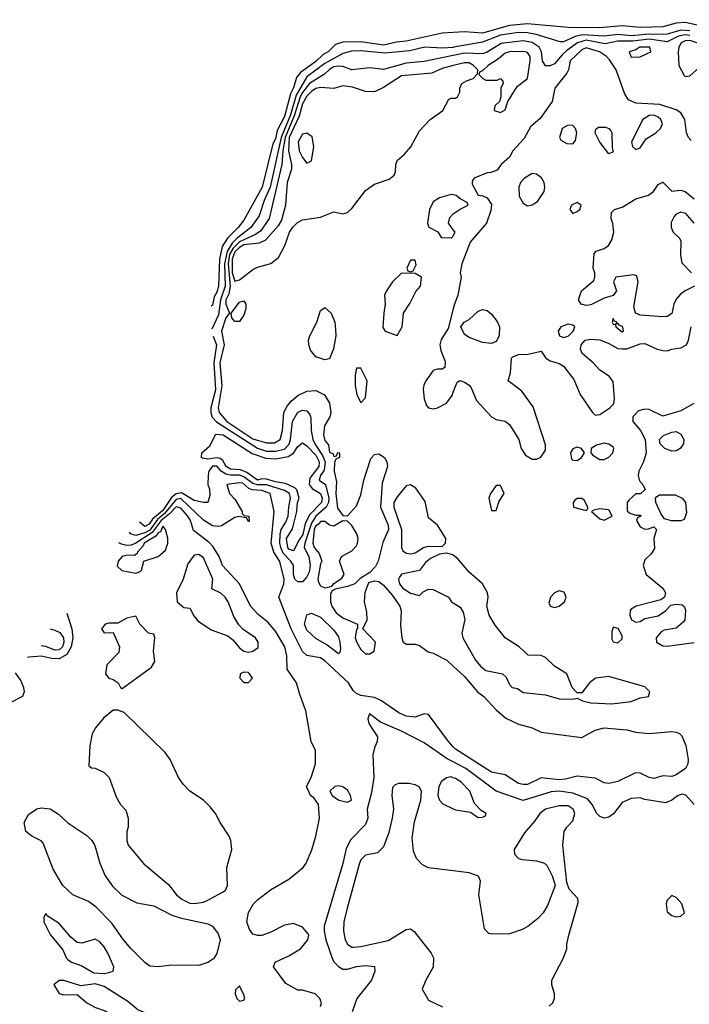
# Model space of a CAD drawing. Header units: inches. Extents: x 2380053 to 2584298, y 380219 to 546618.
# Tile 756 of 788: x 2558074 to 2561048, y 482263 to 486633. Entities that reach past the tile are written whole.
import ezdxf

# ---------------------------------------------------------------- set-up
doc = ezdxf.new("R2010")
doc.units = ezdxf.units.IN
doc.header["$MEASUREMENT"] = 0
doc.layers.add('C5458', color=7, linetype='Continuous')
doc.layers.add('C5468', color=7, linetype='Continuous')

msp = doc.modelspace()

# ---------------------------------------------------------------- linework, layer by layer
at = {"layer": 'C5458', "color": 2}
for points, elevation in [([(2560000, 486575.8), (2559950, 486572.8), (2559790, 486536.8), (2559747.1, 486532.9), (2559690, 486519.8), (2559590, 486534.5), (2559510, 486533.5), (2559477.5, 486522.5), (2559443.8, 486490), (2559422.2, 486477.8), (2559390, 486447.6), (2559321.1, 486398.9), (2559304.2, 486375.8), (2559290.3, 486330.2), (2559276.6, 486303.4), (2559250, 486202.9), (2559218.4, 486141.6), (2559210, 486104.5), (2559198.9, 486081.1), (2559151.3, 485890), (2559070, 485742.7), (2559044.9, 485710), (2558997.1, 485662.9), (2558973.7, 485626.3), (2558962, 485570), (2558957, 485450), (2558950, 485424), (2558937.7, 485402.3), (2558930, 485365.2), (2558924.7, 485361)], 2), ([(2560000, 486509.8), (2559950, 486506), (2559874, 486510), (2559805.9, 486494.1), (2559696.1, 486484), (2559590, 486493.8), (2559547.4, 486492.6), (2559510, 486482.4), (2559430, 486438.9), (2559350, 486379.3), (2559302.6, 486297.4), (2559276.6, 486210), (2559235.4, 486110), (2559186.6, 485890), (2559160.2, 485830), (2559137.5, 485762.5), (2559100.9, 485710), (2559038, 485662), (2559018.3, 485641.7), (2558995.3, 485604.7), (2558984, 485550), (2558987.4, 485450), (2558966.1, 485390), (2558956.6, 485323.4), (2558928.3, 485260)], 6), ([(2560000, 486473.4), (2559870, 486447.4), (2559790, 486439.2), (2559690, 486411.8), (2559630, 486419.5), (2559550, 486409.5), (2559510, 486425.1), (2559490, 486426.4), (2559470, 486422.8), (2559450, 486411.9), (2559428.6, 486391.4), (2559361.8, 486350), (2559330, 486309.8), (2559320.1, 486290), (2559293.9, 486206.1), (2559253.1, 486110), (2559242.7, 486050), (2559238.8, 485990), (2559182.8, 485750), (2559144.8, 485695.2), (2559121.1, 485678.9), (2559050, 485647.5), (2559021.7, 485618.3), (2559006.4, 485590), (2558999.7, 485550), (2559009, 485450), (2559003.1, 485416.9), (2558990.3, 485390), (2558989.5, 485370), (2559006, 485330), (2558990, 485309.3), (2558970.4, 485250), (2558982.4, 485190), (2558963.5, 485110), (2558972.2, 485007.8), (2558956.1, 484910), (2558960.3, 484890), (2558994, 484850), (2559110, 484773.4), (2559170, 484755.6), (2559205.4, 484754.6), (2559231.2, 484770), (2559241, 484810), (2559248, 484890), (2559262.2, 484917.8), (2559280.4, 484939.6), (2559310, 484964.9), (2559350, 484984), (2559390, 484986.8), (2559427.7, 484967.7), (2559450.6, 484930.6), (2559456, 484890), (2559451, 484870), (2559427.7, 484830), (2559423.8, 484790), (2559430, 484766), (2559446, 484746), (2559450, 484714), (2559466, 484706), (2559470, 484694), (2559482, 484698), (2559487.3, 484712.7), (2559494, 484710), (2559494, 484690), (2559478, 484682), (2559472.7, 484667.3), (2559471, 484629), (2559481.6, 484581.6), (2559478.8, 484530), (2559485.3, 484465.3), (2559510, 484432), (2559530, 484431.3), (2559570, 484476), (2559590, 484524.7), (2559602, 484590), (2559634, 484686), (2559650, 484702.8), (2559670, 484706.8), (2559694, 484690), (2559704.9, 484670), (2559707.7, 484650), (2559683.4, 484576.6), (2559676.5, 484470), (2559710.3, 484390), (2559711.9, 484370), (2559687.2, 484312.8), (2559666, 484230), (2559654, 484206), (2559630, 484179), (2559586.4, 484153.6), (2559562, 484130), (2559530, 484117.2), (2559474.8, 484105.2), (2559462, 484098), (2559454.4, 484085.6), (2559454.4, 484050), (2559461.3, 484030), (2559480.5, 484000.5), (2559510, 483978), (2559574, 483950), (2559574, 483930), (2559570, 483926), (2559564.9, 483890), (2559570, 483872), (2559590, 483838), (2559610, 483818), (2559630, 483818), (2559648, 483830), (2559654, 483870), (2559598, 483930), (2559618, 483970), (2559616.4, 484003.6), (2559605.2, 484050), (2559609, 484091), (2559624.7, 484135.3), (2559650, 484142), (2559670, 484139.1), (2559690, 484124), (2559730, 484077.1), (2559763.1, 484030), (2559768.6, 484010), (2559765.5, 483945.5), (2559771, 483890), (2559778, 483870), (2559790, 483861), (2559830, 483861), (2559850, 483856), (2559887.7, 483827.7), (2559910, 483822), (2559970.8, 483790), (2560000, 483763.5)], 10), ([(2560000, 486429), (2559950, 486416.3), (2559904.9, 486395.1), (2559770, 486383.5), (2559690, 486332), (2559650, 486312), (2559610, 486314.5), (2559552.5, 486332.5), (2559510, 486339.5), (2559470, 486328), (2559410, 486332.3), (2559390, 486326.9), (2559370, 486313.5), (2559350, 486293.5), (2559330, 486259.6), (2559315.4, 486204.6), (2559270.9, 486110), (2559268.7, 486050), (2559281.3, 485990), (2559280.8, 485970), (2559262.8, 485910), (2559254.9, 485810), (2559237, 485743), (2559222.6, 485717.4), (2559165.3, 485654.7), (2559138.4, 485641.6), (2559070, 485633.7), (2559050, 485622.4), (2559030, 485602), (2559018.5, 485570), (2559018.5, 485510), (2559030, 485472), (2559050, 485478), (2559110, 485523.7), (2559130, 485534.9), (2559190, 485551.3), (2559223.2, 485576.8), (2559252, 485630), (2559272.7, 485690), (2559287.3, 485712.7), (2559307.6, 485732.4), (2559330, 485744.9), (2559410, 485757.1), (2559470, 485780.7), (2559510, 485771), (2559530, 485777.3), (2559550, 485794.8), (2559610, 485874.9), (2559650, 485903.1), (2559714.5, 485925.5), (2559737.2, 485942.8), (2559743.1, 485956.9), (2559744.5, 485990), (2559752.7, 486010), (2559783.6, 486036.4), (2559811.4, 486068.6), (2559850, 486138.8), (2559897.2, 486190), (2559953.2, 486230), (2559980.2, 486279.8), (2559990, 486284.7), (2560000, 486284.7)], 14), ([(2560000, 485855.5), (2559990, 485857.2), (2559938.5, 485841.5), (2559910, 485824), (2559894, 485790), (2559884.7, 485730), (2559891.6, 485711.6), (2559931.2, 485691.1), (2559946.4, 485666.4), (2559990, 485664.7), (2559998, 485670), (2560000, 485674)], 14), ([(2560000, 485700.7), (2559978, 485730), (2559984.7, 485755.3), (2559998, 485770), (2560000, 485771.4)], 14), ([(2560000, 485349.2), (2559977.1, 485262.9), (2559946.7, 485213.3), (2559940.5, 485190), (2559944.7, 485164.7), (2559963.6, 485116.4), (2559962, 485090), (2559950, 485082), (2559930, 485082), (2559910, 485075.3), (2559877.3, 485030), (2559868.6, 485011.5), (2559866.6, 484993.4), (2559870.6, 484950), (2559881.1, 484921.1), (2559890, 484911), (2559910, 484906), (2559930, 484911), (2559970, 484931.3), (2559994.8, 484965.2), (2560000, 484979.2)], 14), ([(2558933, 485227.6), (2558948.6, 485190), (2558936.8, 485110), (2558943.7, 484990), (2558923.8, 484910), (2558922.7, 484890), (2558929.3, 484869.3), (2558947.7, 484847.7), (2559130, 484731), (2559170, 484718.3), (2559210, 484717.6), (2559250, 484727.5), (2559271.2, 484748.9), (2559277.4, 484770), (2559285.8, 484850), (2559309, 484891), (2559330, 484899.5), (2559338.6, 484898.5), (2559350, 484896.4), (2559361.8, 484881.8), (2559366.8, 484866.8), (2559369.1, 484810), (2559376.5, 484770), (2559384.7, 484750), (2559419.3, 484699.3), (2559430.8, 484670), (2559426.8, 484633.2), (2559410.3, 484610), (2559404.2, 484590), (2559432.4, 484570), (2559447.5, 484510), (2559445.5, 484490), (2559435.6, 484470), (2559390, 484429.8), (2559370, 484399.2), (2559341.2, 484310), (2559337.7, 484290), (2559358, 484250), (2559364.9, 484210), (2559359.4, 484180.6), (2559350, 484160.5), (2559330, 484138.9), (2559310, 484138), (2559296.9, 484150), (2559289.8, 484170), (2559289.8, 484210), (2559278.9, 484230), (2559245, 484265), (2559233.8, 484290), (2559229.1, 484310), (2559230.5, 484349.5), (2559236.2, 484370), (2559256.9, 484403.1), (2559267.1, 484430), (2559268.9, 484471.1), (2559276.8, 484510), (2559272.8, 484530), (2559250, 484543.5), (2559170, 484567.9), (2559130, 484568.2), (2559110, 484574.3), (2559070, 484604.1), (2559050, 484611.1), (2559010, 484611.1), (2558990, 484615.8), (2558969.1, 484629.1), (2558950, 484650.8), (2558930, 484651.7), (2558914.6, 484630), (2558912.1, 484612.1), (2558910.4, 484570), (2558917, 484550), (2558918.4, 484521.6), (2558910.4, 484489.6), (2558890, 484489.6), (2558850, 484499.2), (2558793.3, 484533.3), (2558770, 484529.2), (2558748.3, 484511.7), (2558710, 484454.7), (2558663.7, 484416.3), (2558650, 484393.5), (2558630, 484384.4), (2558605.9, 484402.8)], 6), ([(2560000, 483406.5), (2559978.4, 483430), (2559890, 483549), (2559870, 483551.8), (2559830, 483538.4), (2559790, 483542.4), (2559757.6, 483557.6), (2559680.9, 483610), (2559650, 483625.1), (2559590, 483634.5), (2559570, 483642.7), (2559555.6, 483655.6), (2559534, 483690), (2559430, 483787.6), (2559410, 483800.5), (2559350, 483811.8), (2559330, 483829.5), (2559279.6, 483930), (2559225.2, 484070), (2559247.3, 484130), (2559249.6, 484150), (2559230, 484229), (2559202.9, 484270), (2559191.1, 484310), (2559204.5, 484450), (2559186.6, 484530), (2559150, 484543.5), (2559106.2, 484546.2), (2559091.9, 484551.9), (2559064.7, 484575.3), (2559050, 484577.4), (2558994, 484570), (2559006.8, 484530), (2559030, 484504.7), (2559062, 484450), (2559062, 484442), (2559072, 484432), (2559091.3, 484430), (2559094, 484406), (2559090, 484406), (2559082, 484422), (2559048, 484428), (2559030, 484424), (2558970, 484386), (2558956.7, 484383.3), (2558930, 484387.3), (2558890, 484411.6), (2558790, 484507.4), (2558770, 484503), (2558718.1, 484441.9), (2558685.8, 484414.2), (2558652.4, 484367.6), (2558630, 484355), (2558590, 484344.2), (2558569.8, 484349.8), (2558559.9, 484357.5)], 10), ([(2559410, 482254), (2559414, 482270), (2559408, 482290), (2559386, 482310), (2559330, 482326), (2559310, 482326), (2559256.4, 482356.4), (2559202, 482430), (2559209.1, 482450.9), (2559270, 482478.8), (2559321.2, 482510), (2559354, 482550), (2559359, 482570), (2559356, 482576), (2559330, 482605.2), (2559290, 482622.7), (2559250, 482614.5), (2559190, 482583.7), (2559150, 482569), (2559130, 482569), (2559110, 482575.3), (2559095.5, 482595.5), (2559082.7, 482630), (2559090, 482671.3), (2559112.7, 482710), (2559130, 482727.3), (2559187.9, 482772.1), (2559270, 482819.1), (2559332.7, 482870), (2559346.6, 482890), (2559371.7, 482948.3), (2559389.1, 483009.1), (2559405.2, 483090), (2559402, 483150), (2559380.4, 483180.4), (2559366, 483190), (2559348, 483230), (2559368.7, 483270), (2559388.7, 483330), (2559388.7, 483390), (2559368.7, 483430), (2559345.6, 483565.6), (2559318, 483638), (2559304, 483690), (2559262.7, 483750), (2559260.7, 483810), (2559251.4, 483850), (2559210, 483919.3), (2559178.3, 483958.3), (2559133.6, 483993.6), (2559099.3, 484030), (2559050, 484129.2), (2558974.5, 484210), (2558959.6, 484250), (2558933.3, 484293.3), (2558914, 484314), (2558846, 484366), (2558832.4, 484410), (2558821.2, 484430), (2558790, 484464.7), (2558770, 484471.7), (2558740.3, 484439.7), (2558702.4, 484410), (2558663.2, 484356.8), (2558590, 484309.8), (2558570, 484301.6), (2558550, 484299.8), (2558525.9, 484305.9), (2558515.1, 484311.7)], 14), ([(2560000, 484256.5), (2559998, 484258), (2559970, 484266), (2559938.4, 484261.6), (2559898.8, 484241.2), (2559876.7, 484223.3), (2559850, 484189), (2559770, 484171.8), (2559761.1, 484158.9), (2559757.1, 484150), (2559760.4, 484130), (2559776.3, 484110), (2559810, 484087.7), (2559850, 484078), (2559866.3, 484093.7), (2559890, 484106), (2559910, 484104), (2559978, 484070), (2559991.3, 484050), (2560000, 484044.6)], 14), ([(2558284.3, 483999.3), (2558306, 483930), (2558310.6, 483890), (2558303.6, 483850), (2558284.3, 483815.7), (2558250, 483796.4), (2558217.5, 483797.5), (2558170, 483807.8), (2558116, 483804), (2558109.3, 483801.7)], 14), ([(2558209.3, 483929.5), (2558230, 483923.8), (2558252.7, 483912.7), (2558269.3, 483890), (2558270.9, 483870), (2558264.2, 483850), (2558250, 483836.5), (2558230, 483835.3), (2558190, 483851.7), (2558170, 483853.6), (2558169.4, 483853.6)], 10), ([(2558055, 483734.2), (2558079.5, 483699.5), (2558091.7, 483670), (2558094, 483650), (2558086.4, 483630), (2558030, 483600.3), (2558010, 483584.5), (2557950, 483501.5), (2557924.7, 483455.3), (2557862, 483378), (2557839.1, 483360.9), (2557810, 483351.5), (2557785.4, 483353.8)], 14), ([(2560000, 483338.8), (2559972.9, 483352.9), (2559870, 483423.7), (2559770, 483475.6), (2559676.2, 483516.2), (2559628.1, 483551.9), (2559620.7, 483530), (2559625.5, 483510), (2559664, 483450), (2559662, 483430), (2559650, 483402), (2559643.1, 483370), (2559646.4, 483270), (2559636.7, 483203.3), (2559618, 483130), (2559621, 483090), (2559610, 483062), (2559544.7, 482995.3), (2559524.7, 482955.3), (2559510, 482888.7), (2559426.8, 482610), (2559426, 482590), (2559434, 482550), (2559464.1, 482464.1), (2559470.4, 482450.4), (2559490, 482430.8), (2559510, 482418.8), (2559530, 482418.8), (2559570, 482430.7), (2559610, 482436), (2559650, 482432), (2559651.3, 482410), (2559636, 482370), (2559570.9, 482289.1), (2559551.3, 482230)], 14), ([(2560000, 483269.1), (2559990, 483272.3), (2559970, 483269), (2559947.1, 483252.9), (2559936, 483230), (2559931, 483190), (2559938, 483170), (2559953.7, 483153.7), (2560000, 483131.6)], 18), ([(2560000, 482855.3), (2559890, 482869), (2559862.5, 482882.5), (2559837.2, 482910), (2559822.5, 482942.5), (2559817.5, 483002.5), (2559827.2, 483072.8), (2559855.3, 483170), (2559858, 483210), (2559848.4, 483228.4), (2559830, 483238), (2559803.1, 483243.1), (2559756.9, 483243.1), (2559742, 483238), (2559730, 483226), (2559727.7, 483190), (2559734, 483130), (2559728.2, 483090), (2559713.8, 483026.2), (2559690, 482962), (2559664, 482936), (2559610, 482925.2), (2559590, 482904), (2559583.8, 482890), (2559528.4, 482690), (2559514.4, 482630), (2559512.2, 482590), (2559520.4, 482550), (2559530, 482530.8), (2559550, 482517.1), (2559557.1, 482517.1), (2559590, 482520.3), (2559710, 482546.4), (2559790, 482596), (2559810, 482598), (2559826.4, 482586.4), (2559902, 482490), (2559912, 482470), (2559911.2, 482428.9), (2559878, 482370), (2559862, 482330), (2559890, 482282), (2559952.7, 482252.7)], 18)]:
    msp.add_lwpolyline(points, dxfattribs=dict(at, elevation=elevation))
for points, elevation in [([(2559350, 486128.7), (2559330, 486124), (2559310.7, 486090), (2559315.5, 486050), (2559330, 486021), (2559350, 485996), (2559370, 486006), (2559380.9, 486070), (2559373.2, 486113.2)], 18), ([(2559830, 485566), (2559810, 485566), (2559794, 485530), (2559798, 485518), (2559810, 485514), (2559822, 485518), (2559834.6, 485545.4)], 14), ([(2559770, 485508), (2559730, 485469.2), (2559702.8, 485430), (2559694.8, 485410), (2559698, 485370), (2559690.8, 485330), (2559687.5, 485267.5), (2559698, 485250), (2559750, 485231.3), (2559772.7, 485270), (2559779, 485330), (2559806.6, 485373.4), (2559832.9, 485427.1), (2559854, 485450), (2559858, 485490), (2559830, 485506)], 14), ([(2559030, 485294), (2559017.2, 485310), (2559014, 485330), (2559050, 485378.8), (2559070, 485384.7), (2559078.8, 485370), (2559078, 485350), (2559070, 485322), (2559050, 485294)], 10), ([(2559430, 485124), (2559390, 485137.2), (2559365.8, 485165.8), (2559358.4, 485190), (2559357.6, 485210), (2559363.6, 485230), (2559394.5, 485290), (2559410, 485342), (2559430, 485356), (2559457.3, 485330), (2559473.4, 485290), (2559477.5, 485257.5), (2559478, 485230), (2559467.9, 485172.1), (2559450, 485128)], 10), ([(2559590, 485086), (2559570, 485086), (2559564, 485056), (2559564, 485010), (2559571, 484970), (2559590, 484932), (2559610, 484954), (2559617.2, 485030)], 14), ([(2559210, 484684.4), (2559266.3, 484693.7), (2559290.8, 484709.2), (2559310, 484739.3), (2559330, 484755.5), (2559350, 484742), (2559390, 484700.9), (2559403.8, 484670), (2559402.9, 484650), (2559362.3, 484597.7), (2559360.2, 484570), (2559372.9, 484552.8), (2559410.1, 484530.1), (2559417.5, 484510), (2559414.7, 484490), (2559362.9, 484437), (2559342.4, 484397.6), (2559332.4, 484347.6), (2559315.1, 484324.9), (2559290, 484275.6), (2559270, 484282.6), (2559264.8, 484290), (2559259.3, 484330), (2559286.3, 484373.7), (2559305.6, 484450), (2559308.8, 484490), (2559315.6, 484510), (2559305.7, 484545.7), (2559295.6, 484555.6), (2559255.1, 484575.1), (2559210, 484581.9), (2559170, 484594), (2559150, 484595.5), (2559130, 484589.9), (2559083.5, 484623.5), (2559055.7, 484635.7), (2559010, 484638.5), (2558991.2, 484650), (2558976, 484676), (2558965.2, 484685.2), (2558950, 484688.9), (2558910, 484683.1), (2558886.3, 484686.3), (2558881.2, 484690), (2558884, 484710), (2558918.7, 484741.3), (2558946, 484794), (2558978, 484790), (2559107.5, 484707.5), (2559167.1, 484687.1)], 2), ([(2559810, 484569.2), (2559790, 484564), (2559750, 484516), (2559736.4, 484490), (2559735.8, 484470), (2559770.3, 484370), (2559770.5, 484290.5), (2559775.9, 484275.9), (2559790, 484264.9), (2559810, 484262), (2559830, 484267.3), (2559868, 484290), (2559890, 484296), (2559950, 484294.8), (2559965.2, 484310), (2559966.6, 484330), (2559930, 484389), (2559890, 484422), (2559874.5, 484494.5), (2559834.2, 484554.2)], 14), ([(2559510, 484408.7), (2559470, 484385.2), (2559450, 484389.3), (2559430, 484405.2), (2559410, 484406.6), (2559404, 484395.9), (2559390, 484386.6), (2559382.6, 484370), (2559375.6, 484310), (2559382, 484290), (2559404.6, 484264.6), (2559416, 484230), (2559410, 484218), (2559398, 484150), (2559399.8, 484139.8), (2559410, 484121), (2559430, 484111), (2559450, 484116), (2559460.4, 484119.6), (2559468.7, 484130), (2559505.2, 484154.8), (2559515.3, 484170), (2559494, 484230), (2559504, 484250), (2559550, 484276), (2559570, 484298), (2559575.1, 484310), (2559578, 484330), (2559571.9, 484351.9), (2559550, 484388.7), (2559530, 484408)], 10), ([(2558710, 484385.2), (2558699.3, 484360.7), (2558690, 484355.4), (2558679.7, 484340.3), (2558627.2, 484310), (2558622.7, 484297.4), (2558597.3, 484270), (2558596.3, 484263.7), (2558584.5, 484255.5), (2558550, 484256), (2558530, 484251.1), (2558512.4, 484230), (2558508, 484208), (2558527.9, 484187.9), (2558590, 484176), (2558610, 484184.7), (2558615.3, 484190), (2558626, 484230), (2558690, 484251), (2558722, 484278), (2558732.7, 484310), (2558732.5, 484332.5), (2558722.7, 484370)], 18), ([(2558870, 484259.3), (2558850, 484256), (2558821.7, 484218.3), (2558800.7, 484150), (2558771.3, 484090), (2558774, 484050), (2558803.6, 484023.6), (2558830, 484022), (2558847.3, 483987.3), (2558865.5, 483965.5), (2558925.2, 483925.2), (2558998.5, 483898.5), (2559021.4, 483881.4), (2559050, 483846), (2559070, 483831), (2559090, 483826), (2559109.1, 483830.9), (2559132.9, 483847.1), (2559133.2, 483870), (2559121.2, 483890), (2559067, 483927), (2559047.2, 483947.2), (2559025.1, 483985.1), (2558999.7, 484050), (2558987.3, 484070), (2558968.4, 484088.4), (2558927.2, 484107.2), (2558931.8, 484150), (2558890, 484244)], 18), ([(2558590, 483986), (2558550, 483977.2), (2558510, 483955.3), (2558470, 483955.3), (2558454, 483950), (2558438, 483930), (2558450, 483912), (2558490, 483914), (2558518, 483850), (2558515.3, 483824.7), (2558461, 483770), (2558456, 483730), (2558470, 483711.3), (2558490, 483704.7), (2558512, 483690), (2558522, 483670), (2558530, 483664.7), (2558660.4, 483759.6), (2558674.6, 483785.4), (2558668.7, 483830), (2558675.3, 483890), (2558670, 483906), (2558646, 483910), (2558608.7, 483950)], 18), ([(2559490, 483819), (2559438.6, 483858.6), (2559390, 483886.6), (2559350, 483923.7), (2559339.6, 483950), (2559350, 483992), (2559370, 483998.8), (2559410, 483980.7), (2559470, 483924), (2559490, 483894.8), (2559496.4, 483870), (2559498.8, 483841.2), (2559495.5, 483824.5)], 6), ([(2559070, 483738), (2559054, 483730), (2559052, 483710), (2559070, 483692), (2559090, 483692), (2559108, 483710), (2559095.3, 483730), (2559090, 483735.3)], 18), ([(2558510, 483569), (2558490, 483568.7), (2558447.1, 483532.9), (2558411.3, 483490), (2558396.9, 483463.1), (2558386, 483410), (2558382, 483322), (2558392.7, 483312.7), (2558410, 483312), (2558450, 483292), (2558472, 483270), (2558503.6, 483183.6), (2558522, 483150), (2558545.4, 483125.4), (2558556, 483090), (2558556, 483050), (2558551, 483030), (2558551, 482990), (2558556, 482970), (2558626.2, 482886.2), (2558734.6, 482794.6), (2558770.7, 482750), (2558794.8, 482730), (2558830, 482713), (2558850, 482710.5), (2558890, 482716.3), (2558910, 482724.9), (2558978, 482762), (2558988, 482770), (2558998, 482790), (2558994, 482870), (2559016, 482950), (2559012.7, 482990), (2559005.2, 483010), (2558964, 483070), (2558944, 483110), (2558920.2, 483140.2), (2558890, 483168.7), (2558830, 483208.7), (2558800.2, 483240.2), (2558779, 483270), (2558742, 483350), (2558720.2, 483380.2), (2558538.6, 483558.6)], 18), ([(2559490, 483233.2), (2559474, 483230), (2559452, 483210), (2559462, 483190), (2559492, 483170), (2559530, 483161), (2559548, 483170), (2559544, 483190), (2559530, 483214), (2559510, 483229)], 14), ([(2558870, 482436), (2558750, 482437), (2558690, 482429.3), (2558652.9, 482432.9), (2558630, 482449), (2558569.3, 482510), (2558535.1, 482550), (2558483.3, 482623.3), (2558414.8, 482694.8), (2558380.2, 482720.2), (2558310, 482749.3), (2558266.6, 482790), (2558222.7, 482862.7), (2558178.4, 482978.4), (2558170, 482989), (2558128, 483010), (2558102, 483030), (2558094, 483070), (2558113.6, 483106.4), (2558150, 483131), (2558170, 483134.8), (2558210, 483131), (2558247.1, 483107.1), (2558288.1, 483068.1), (2558372.3, 483012.3), (2558394.8, 482990), (2558407.9, 482967.9), (2558430.8, 482890), (2558453.7, 482833.7), (2558487.1, 482787.1), (2558527.5, 482747.5), (2558594.4, 482714.4), (2558670, 482700.7), (2558750, 482659.1), (2558786.6, 482646.6), (2558910, 482620.7), (2558931, 482610), (2558955.9, 482575.9), (2558964, 482550), (2558950.4, 482489.6), (2558934.6, 482465.4), (2558910.5, 482449.5)], 14), ([(2558190, 482666), (2558182, 482650), (2558182, 482630), (2558210, 482574), (2558265.4, 482505.4), (2558281, 482470), (2558290, 482461), (2558304.7, 482450), (2558350, 482434), (2558403.4, 482403.4), (2558450, 482400.5), (2558470, 482404.9), (2558489, 482411), (2558493.2, 482430), (2558466.6, 482490), (2558450, 482519), (2558430, 482541.2), (2558410, 482553.2), (2558350, 482535.3), (2558330, 482538), (2558301.2, 482561.2), (2558250, 482622), (2558196.4, 482656.4)], 18), ([(2558270, 482369.2), (2558250, 482369), (2558226.8, 482350), (2558250, 482312), (2558270, 482306), (2558330, 482306.8), (2558373, 482270), (2558410.6, 482250), (2558454.6, 482234.6), (2558550, 482170.4), (2558630, 482168.7), (2558710, 482144.9), (2558750, 482144), (2558762, 482150), (2558721.2, 482190), (2558599.6, 482239.6), (2558555.4, 482275.4), (2558450, 482342.4), (2558410, 482354), (2558345.6, 482345.6)], 18), ([(2559050, 482346), (2559032.7, 482327.3), (2559032, 482310), (2559038, 482290), (2559050, 482278), (2559070, 482282), (2559074, 482290), (2559070, 482306)], 18)]:
    msp.add_lwpolyline(points, close=True, dxfattribs=dict(at, elevation=elevation))
at = {"layer": 'C5468', "color": 2}
for points, elevation in [([(2561303.2, 486632.7), (2561274.7, 486625.3), (2561230, 486607.8), (2561170, 486598.3), (2561130, 486598.7), (2561030, 486619.7), (2560990, 486616.9), (2560930, 486600.4), (2560830, 486597.4), (2560750, 486605.7), (2560650, 486596.4), (2560510, 486597.4), (2560330, 486614), (2560250, 486606.2), (2560130, 486573.3), (2560050, 486578.9), (2560000, 486575.8)], 2), ([(2561050, 486583.6), (2561010, 486586.9), (2560950, 486568.2), (2560930, 486566.3), (2560870, 486568.7), (2560790, 486561.1), (2560730, 486567.1), (2560670, 486559.8), (2560573.8, 486566.2), (2560541.6, 486558.4), (2560490, 486534.7), (2560473.8, 486533.8), (2560367.3, 486567.3), (2560330, 486574.6), (2560290, 486575.9), (2560210, 486564.5), (2560130, 486532.8), (2560002, 486510), (2560000, 486509.8)], 6), ([(2561050, 486562.9), (2561030, 486565.4), (2561000.5, 486559.5), (2560950, 486534.4), (2560870, 486545.5), (2560797.4, 486537.4), (2560730, 486537.3), (2560674.1, 486525.9), (2560590, 486541.9), (2560551.9, 486530), (2560504.2, 486495.8), (2560482.8, 486477.2), (2560450, 486437.4), (2560430, 486428.2), (2560410, 486428), (2560396.3, 486450), (2560391.2, 486490), (2560380.5, 486510), (2560350, 486530.8), (2560310, 486538.8), (2560212.8, 486527.2), (2560150, 486488.5), (2560130, 486481), (2560050, 486483.4), (2560000, 486473.4)], 10), ([(2561056.6, 486096.6), (2561043.7, 486110), (2561035.6, 486130), (2561027.6, 486190), (2561010, 486219.5), (2560990, 486232), (2560916.4, 486256.4), (2560810, 486262), (2560777.6, 486277.6), (2560762.2, 486302.3), (2560722.9, 486410), (2560694, 486454), (2560679.5, 486470), (2560649.3, 486490), (2560590, 486507.6), (2560570, 486498.7), (2560519.1, 486450), (2560512, 486410), (2560504.1, 486395.9), (2560450.7, 486329.3), (2560438.8, 486270), (2560385.1, 486194.9), (2560343.4, 486156.6), (2560313.9, 486106.1), (2560264.9, 486050), (2560250, 486022), (2560212, 485990), (2560195.3, 485964.7), (2560166, 485954), (2560150, 485953.2), (2560092, 485930), (2560083.5, 485916.5), (2560083.5, 485903.5), (2560110, 485854), (2560131.6, 485851.6), (2560150, 485842), (2560170, 485812), (2560166, 485786), (2560148, 485730), (2560074.4, 485645.6), (2560037.3, 485550), (2560031, 485510), (2560034.8, 485490), (2560020.7, 485410), (2560005.5, 485370), (2560000, 485349.2)], 14), ([(2560000, 486284.7), (2560010, 486284.7), (2560018, 486290), (2560028.7, 486311.3), (2560028.7, 486328.7), (2560038, 486350), (2560058, 486362), (2560088.8, 486371.1), (2560108, 486392), (2560108.7, 486410), (2560089.2, 486430), (2560070, 486440.7), (2560050, 486441.6), (2560000, 486429)], 14), ([(2561071.3, 485450), (2561030, 485429.4), (2561007.1, 485412.9), (2560990, 485393.2), (2560979.1, 485370), (2560970, 485328.7), (2560950, 485316), (2560930, 485314.5), (2560830, 485322), (2560809.7, 485329.7), (2560801.5, 485358.5), (2560820.9, 485470), (2560815.5, 485495.5), (2560800.2, 485500.2), (2560722, 485490), (2560711.3, 485470), (2560724.7, 485430), (2560710, 485409.2), (2560670, 485397.2), (2560610, 485367.3), (2560590, 485363.7), (2560568, 485370), (2560555.3, 485390), (2560569.2, 485430), (2560624, 485476), (2560629, 485490), (2560629, 485510), (2560621.2, 485530), (2560624.7, 485595.3), (2560634, 485606), (2560670, 485617.3), (2560689.6, 485630.4), (2560703.5, 485656.5), (2560713, 485690), (2560708.3, 485728.3), (2560700.7, 485750), (2560702.9, 485777.1), (2560715.3, 485790), (2560750, 485801.3), (2560810, 485837.1), (2560866.6, 485853.4), (2560888.7, 485870), (2560910, 485902), (2560930, 485911.3), (2560970, 485872), (2561010, 485876.3), (2561030, 485870.6), (2561070, 485838)], 14), ([(2560000, 485771.4), (2560030, 485792), (2560066, 485810), (2560062, 485822), (2560030, 485838), (2560013.2, 485853.2), (2560000, 485855.5)], 14), ([(2561069.7, 485729.7), (2561033, 485773), (2561010, 485778), (2560990, 485769.3), (2560981.1, 485758.9), (2560967.3, 485732.7), (2560967, 485710), (2560975.5, 485690), (2561003.8, 485663.8), (2561010.4, 485650.4), (2561008.4, 485588.4), (2561014.4, 485554.4), (2561057.1, 485510)], 14), ([(2560000, 485674), (2560008, 485690), (2560000, 485700.7)], 14), ([(2560000, 484979.2), (2560016.4, 485023.6), (2560029, 485031), (2560050, 485024.7), (2560070, 485011), (2560078.8, 484998.8), (2560102.8, 484942.8), (2560170, 484871), (2560190, 484858.8), (2560230, 484850.8), (2560250, 484836), (2560290.8, 484770), (2560301, 484730), (2560319.8, 484699.8), (2560350, 484682), (2560370, 484682), (2560388.8, 484691.1), (2560410, 484722), (2560410, 484746), (2560355.1, 484915.1), (2560304.8, 484984.8), (2560244, 485030), (2560254.5, 485065.5), (2560259, 485130), (2560263.7, 485136.3), (2560290, 485147.7), (2560332, 485148), (2560390, 485162), (2560411.3, 485130), (2560430, 485118.8), (2560470, 485107.3), (2560490, 485094.8), (2560535.8, 485035.8), (2560562.8, 484970), (2560618, 484890), (2560630, 484878), (2560650, 484881), (2560695.3, 484910), (2560712.1, 484927.9), (2560715.1, 484950), (2560710, 485026), (2560693.2, 485050), (2560650, 485077.2), (2560621.2, 485110), (2560571.9, 485151.9), (2560564.5, 485170), (2560567.8, 485190), (2560586, 485210), (2560610, 485214.6), (2560650, 485211.6), (2560690, 485196.5), (2560730, 485174), (2560750, 485171.8), (2560770, 485172), (2560830, 485194.4), (2560850, 485195.5), (2560904.7, 485170), (2560930, 485164), (2560950, 485162.8), (2560970, 485171), (2561010, 485176.3), (2561035.1, 485190), (2561043.7, 485210), (2561056.2, 485270)], 14), ([(2561067.7, 484930), (2561010, 484897), (2560930, 484873.2), (2560870, 484902.9), (2560850, 484905.1), (2560822.6, 484897.4), (2560797.3, 484870), (2560797.3, 484850), (2560830.8, 484810), (2560852, 484770), (2560856, 484710), (2560844.9, 484670), (2560824, 484630), (2560821, 484610), (2560826, 484586), (2560842, 484570), (2560851.6, 484548.4), (2560831.6, 484528.4), (2560810, 484528), (2560779.6, 484500.4), (2560772, 484490), (2560772.7, 484452.7), (2560783.6, 484443.6), (2560810, 484434), (2560830, 484434), (2560832, 484430), (2560818, 484422), (2560814, 484410), (2560830, 484382), (2560850, 484372), (2560867.3, 484372.7), (2560890, 484382), (2560902, 484370), (2560891, 484330), (2560893.7, 484286.3), (2560878, 484262), (2560850, 484235.3), (2560842.8, 484210), (2560856, 484170), (2560930, 484110.8), (2560942.8, 484090), (2560938, 484070), (2560922, 484058), (2560812, 484030), (2560790, 484017.2), (2560784.9, 484010), (2560784, 483990), (2560791.3, 483970), (2560810, 483958.8), (2560830, 483962.8), (2560850, 483974.8), (2560910, 483986.8), (2560942, 484010), (2560965.6, 484034.4), (2560990, 484038.8), (2561016.3, 484036.3), (2561027.1, 484027.1), (2561030.6, 484010.6), (2561028, 483970), (2561020.7, 483959.3), (2560990, 483932.3), (2560936.8, 483923.2), (2560923.4, 483916.6), (2560901, 483890), (2560902.8, 483870), (2560930, 483854), (2560950, 483853.4), (2561070, 483868.4)], 14), ([(2560000, 484044.6), (2560030, 484026), (2560043.4, 484003.4), (2560050.5, 483970.5), (2560038, 483910), (2560042, 483890), (2560098.8, 483790), (2560122, 483762), (2560144.9, 483744.9), (2560218, 483730), (2560234.8, 483714.8), (2560250, 483682), (2560262, 483670), (2560284.7, 483664.7), (2560310, 483646.8), (2560410, 483636.3), (2560470, 483618.8), (2560530, 483618), (2560550, 483622), (2560574, 483610), (2560610, 483600.7), (2560703.2, 483596.8), (2560790, 483607.3), (2560830, 483622.8), (2560866, 483630), (2560872.7, 483650), (2560850, 483672.3), (2560690, 483718.7), (2560631.3, 483710), (2560604.7, 483690), (2560570, 483646), (2560550, 483646), (2560528, 483670), (2560504, 483730), (2560450, 483763.7), (2560410, 483802.7), (2560390, 483811.6), (2560332.1, 483812.1), (2560292.7, 483850), (2560229.6, 483889.6), (2560185.4, 483945.4), (2560159.5, 483990), (2560149.3, 484030), (2560154.5, 484070), (2560152.3, 484090), (2560130, 484129), (2560070, 484180.9), (2560020.7, 484240.7), (2560000, 484256.5)], 14), ([(2560000, 483763.5), (2560050, 483718), (2560108.6, 483648.6), (2560136, 483630), (2560190.8, 483570), (2560232.8, 483532.8), (2560290, 483507.3), (2560350, 483490.8), (2560390, 483470.8), (2560570, 483446.8), (2560630, 483480.7), (2560670.5, 483490.5), (2560770, 483481.6), (2560810, 483470.7), (2560870, 483464.9), (2560970, 483473.4), (2560990, 483470.8), (2561004.9, 483464.9), (2561014.9, 483454.9), (2561032.5, 483412.5), (2561043, 483350), (2561042, 483330), (2561030.6, 483310), (2560990, 483282), (2560970, 483274.5), (2560930, 483277), (2560890, 483265.6), (2560870, 483269.6), (2560830, 483289.7), (2560809, 483291), (2560730, 483252), (2560690, 483243.7), (2560670, 483246), (2560630, 483266.6), (2560550, 483276.2), (2560497.8, 483262.2), (2560470, 483259.8), (2560390, 483268.2), (2560330, 483238.9), (2560310, 483238.3), (2560290, 483243.5), (2560230, 483281.3), (2560170, 483294.3), (2560010, 483395.6), (2560000, 483406.5)], 10), ([(2561069.6, 483149.6), (2561031.9, 483191.9), (2561015.5, 483195.5), (2560998, 483190), (2560970, 483169), (2560942, 483158), (2560850, 483172.3), (2560830, 483179.3), (2560790, 483177.2), (2560750, 483159), (2560710.6, 483109.4), (2560690, 483094), (2560670, 483089.2), (2560650, 483097.2), (2560637.2, 483110), (2560617, 483150), (2560595.8, 483175.8), (2560530, 483201.1), (2560470, 483209.7), (2560434.1, 483205.9), (2560310, 483167.6), (2560190, 483209.7), (2560055.6, 483310), (2560000, 483338.8)], 14), ([(2560000, 483131.6), (2560010, 483126.8), (2560076, 483116), (2560110, 483092), (2560130, 483094), (2560142, 483098), (2560146, 483110), (2560123.1, 483123.1), (2560094, 483154), (2560072.7, 483210), (2560033.2, 483250), (2560010, 483266), (2560000, 483269.1)], 18), ([(2560425.2, 482254.8), (2560442, 482270), (2560448.7, 482290), (2560448.7, 482310), (2560438, 482350), (2560438, 482370), (2560488.7, 482470), (2560504, 482510), (2560504, 482530), (2560513.2, 482570), (2560554.6, 482714.6), (2560553.6, 482733.6), (2560514.6, 482774.6), (2560504, 482804), (2560486, 482970), (2560492.7, 483030), (2560504, 483050), (2560530, 483078), (2560539.5, 483110), (2560532.3, 483130), (2560510, 483143.7), (2560470, 483143.7), (2560410, 483129.3), (2560384, 483110), (2560362.5, 483077.5), (2560315.5, 483024.5), (2560270.8, 482950), (2560271, 482930), (2560290, 482911), (2560305.8, 482905.8), (2560370, 482900.7), (2560404.7, 482890), (2560417.3, 482877.3), (2560441, 482830), (2560452, 482790), (2560417.5, 482702.5), (2560398.8, 482670), (2560375.2, 482644.8), (2560330.5, 482609.5), (2560305.2, 482594.8), (2560250, 482576), (2560170, 482575.3), (2560158, 482578), (2560138, 482598), (2560112.7, 482750), (2560121.2, 482810), (2560112.1, 482832.1), (2560070, 482846.6), (2560000, 482855.3)], 18)]:
    msp.add_lwpolyline(points, dxfattribs=dict(at, elevation=elevation))
for points, elevation in [([(2560872.7, 486510), (2560826, 486510), (2560810, 486499.3), (2560781, 486490), (2560790, 486466.8), (2560830, 486467.3), (2560877.2, 486490)], 14), ([(2561050, 486539.9), (2561030, 486538.9), (2561012.2, 486530), (2561002, 486510), (2560998.4, 486490), (2561001, 486430), (2561024.9, 486384.9), (2561030, 486381), (2561050, 486382.8), (2561090, 486418.8), (2561110, 486430.8), (2561130, 486431), (2561170, 486416.3), (2561190, 486419.1), (2561220.7, 486470), (2561221.2, 486490), (2561210, 486495.1), (2561135.4, 486495.4), (2561082, 486530)], 14), ([(2560310, 486491.1), (2560250, 486489.6), (2560230, 486483.6), (2560201.3, 486458.7), (2560154.8, 486430), (2560130, 486406), (2560118, 486402), (2560114, 486390), (2560131.3, 486371.3), (2560144.7, 486364.7), (2560195.3, 486364.7), (2560210, 486371.3), (2560219.6, 486359.6), (2560222, 486350), (2560211.3, 486330), (2560211.3, 486288.7), (2560204.7, 486270), (2560184.7, 486250), (2560182, 486230), (2560210, 486221), (2560230, 486232), (2560242, 486270), (2560283.7, 486336.3), (2560330, 486372), (2560341.6, 486450), (2560341.6, 486470), (2560330, 486486.6)], 14), ([(2560890, 486209.4), (2560870, 486207.3), (2560842, 486190), (2560791, 486090), (2560796, 486070), (2560810, 486056), (2560830, 486064.7), (2560856, 486104), (2560899, 486130), (2560919.3, 486150), (2560929.3, 486170), (2560920.9, 486190), (2560910, 486199.5)], 18), ([(2560510, 486164.5), (2560484, 486150), (2560471.3, 486110), (2560478, 486098), (2560503.5, 486083.5), (2560530, 486082), (2560543.1, 486096.9), (2560549.2, 486130), (2560542.7, 486150), (2560530, 486162.7)], 18), ([(2560690, 486038), (2560650, 486089), (2560629.5, 486130), (2560633.2, 486146.8), (2560644.1, 486155.9), (2560675.9, 486155.9), (2560690.5, 486150.5), (2560699.3, 486139.3), (2560704, 486130), (2560704.7, 486064.7), (2560710, 486046)], 14), ([(2560350, 485949.5), (2560316.3, 485930), (2560298.4, 485910), (2560290.4, 485890), (2560292.4, 485850), (2560310, 485819.1), (2560330, 485807.3), (2560350, 485810.6), (2560374.3, 485825.7), (2560403.7, 485870), (2560407, 485890), (2560402.9, 485910), (2560391.1, 485931.1), (2560370, 485947)], 18), ([(2560550, 485822), (2560524.7, 485810), (2560518, 485790), (2560530, 485772), (2560550, 485781), (2560562, 485790), (2560568, 485810)], 18), ([(2560170, 485196), (2560130, 485199.5), (2560070, 485222.7), (2560050, 485235.3), (2560034, 485270), (2560048.7, 485290), (2560070, 485302.8), (2560110, 485338.8), (2560130, 485346.8), (2560150, 485342.8), (2560170, 485326), (2560194, 485294), (2560204.9, 485270), (2560204, 485230), (2560190, 485204)], 14), ([(2560710, 485306), (2560704.7, 485290), (2560710, 485282), (2560719.6, 485279.6), (2560722, 485270), (2560750, 485247.3), (2560755.3, 485250), (2560753.2, 485270), (2560736.4, 485276.4), (2560730, 485286), (2560722, 485282), (2560726, 485290), (2560715.3, 485295.3)], 18), ([(2560510, 485281.2), (2560478, 485270), (2560466, 485250), (2560472, 485230), (2560490, 485222.8), (2560510, 485227.7), (2560532.3, 485250), (2560539, 485270), (2560530, 485277.2)], 18), ([(2560970, 484718.4), (2560939, 484730), (2560919, 484750), (2560915.3, 484770), (2560932.7, 484787.3), (2560970, 484802.8), (2560990, 484804.9), (2561010, 484794), (2561023, 484770), (2561021.6, 484750), (2561007.3, 484730), (2560990, 484719.6)], 14), ([(2560550, 484735.1), (2560530, 484729), (2560520.5, 484710), (2560524.7, 484684.7), (2560530, 484678.8), (2560550, 484676.3), (2560569.2, 484690), (2560582, 484710), (2560569.2, 484729.2)], 14), ([(2560670, 484754), (2560635.3, 484744.7), (2560612, 484730), (2560611.3, 484710), (2560619.8, 484699.8), (2560650, 484681), (2560670, 484681), (2560690, 484691.3), (2560708.7, 484710), (2560713.2, 484730), (2560710, 484735.3), (2560690, 484749)], 14), ([(2560210, 484566), (2560190, 484566), (2560164.7, 484530), (2560158, 484510), (2560170, 484454), (2560190, 484454), (2560204, 484496), (2560226, 484530)], 14), ([(2560570, 484508), (2560550, 484508), (2560539.6, 484500.4), (2560532, 484490), (2560534, 484470), (2560590, 484454), (2560598, 484462), (2560598, 484470), (2560580.4, 484500.4)], 14), ([(2561010, 484409.2), (2560969.4, 484409.4), (2560938, 484418), (2560920.9, 484440.9), (2560899, 484490), (2560898, 484510), (2560903.1, 484516.9), (2560915.3, 484524.7), (2560984.5, 484524.5), (2561016, 484510), (2561030.7, 484490), (2561035.3, 484444.7), (2561025.4, 484414.6)], 14), ([(2560650, 484462), (2560623.6, 484456.4), (2560614, 484450), (2560650, 484418), (2560670, 484412), (2560690, 484422), (2560706, 484430), (2560690, 484458)], 14), ([(2560470, 484098), (2560450, 484089.2), (2560430.8, 484070), (2560424, 484044), (2560432, 484030), (2560450, 484024), (2560470, 484030.8), (2560493.2, 484050), (2560501.2, 484070), (2560491.7, 484091.7)], 14), ([(2560710, 483937.2), (2560703.4, 483916.6), (2560704.4, 483884.4), (2560710, 483871.3), (2560730, 483867.7), (2560750, 483884.7), (2560750, 483898), (2560731.6, 483931.6)], 14), ([(2560970, 482746), (2560950, 482726), (2560944.7, 482710), (2560950, 482674), (2560970, 482658), (2560990, 482652), (2561010, 482654), (2561026, 482670), (2561015.3, 482710), (2560990, 482738)], 18)]:
    msp.add_lwpolyline(points, close=True, dxfattribs=dict(at, elevation=elevation))

doc.saveas('drawing.dxf')
